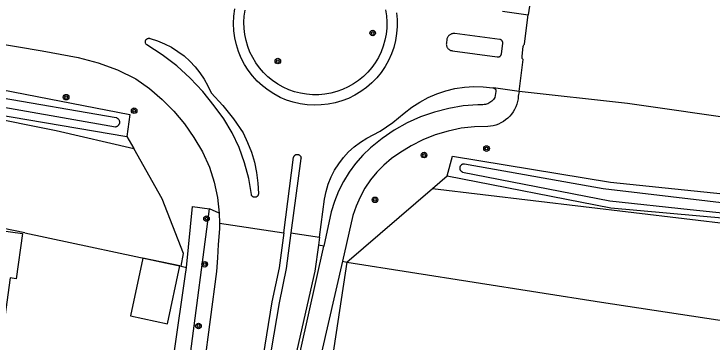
# Model space of a CAD drawing. Extents: x 131000 to 133013, y 393000 to 396501.
# Drawn here: x 131784.2 to 131884.4, y 393399.5 to 393446.7 of the extents above; entities that cross this region are included whole.
import ezdxf

# ---------------------------------------------------------------- set-up
doc = ezdxf.new("R2010")
doc.units = 0
for name, color, linetype in [('gg-kwrk-kunstwerk niveau 01', 7, 'Continuous'), ('gt-symb-boom', 7, 'Continuous'), ('gx-grn-maaiveld', 7, 'Continuous')]:
    doc.layers.add(name, color=color, linetype=linetype)

# ---------------------------------------------------------------- blocks, each defined once
blk = doc.blocks.new('gt0-BOOM')
at = {"layer": 'gt-symb-boom'}
for radius in [0.4, 0.2]:
    blk.add_circle((0, 0), radius, dxfattribs=at)

msp = doc.modelspace()

# ---------------------------------------------------------------- linework, layer by layer
at = {"layer": 'gg-kwrk-kunstwerk niveau 01'}
msp.add_lwpolyline([(131806.24, 393402.16), (131808.02, 393410.47), (131802.7, 393411.61), (131800.92, 393403.29), (131806.24, 393402.16)], dxfattribs=at)
at = {"layer": 'gx-grn-maaiveld'}
for p, q in [((131854.31, 393447.06), (131857.99, 393446.55)), ((131856.7, 393435.55), (131853.02, 393436.05)), ((131800.86, 393432.24), (131800.42, 393429.09)), ((131800.42, 393429.09), (131801.4, 393427.33)), ((131844.26, 393421.59), (131846.4, 393423.44)), ((131831.99, 393411.03), (131844.26, 393421.59)), ((131808.98, 393410.27), (131809.83, 393419.02)), ((131809.83, 393419.02), (131812.26, 393418.67)), ((131802.53, 393344.53), (131812.26, 393418.67)), ((131813.67, 393418.07), (131812.26, 393418.67)), ((131813.67, 393418.07), (131813.7, 393416.61)), ((131813.7, 393416.61), (131822.93, 393415.25)), ((131785.79, 393415.21), (131782.52, 393415.91)), ((131785.79, 393415.21), (131808.23, 393410.43)), ((131823.97, 393415.22), (131828.08, 393414.63)), ((131828.08, 393414.63), (131827.93, 393413.44)), ((131828.67, 393413.34), (131827.93, 393413.44)), ((131831.99, 393411.03), (131826.61, 393375.72)), ((131831.35, 393411.15), (131831.99, 393411.03)), ((131808.23, 393410.43), (131808.98, 393410.27)), ((131808.8, 393408.96), (131808.98, 393410.27))]:
    msp.add_line(p, q, dxfattribs=at)
for points in [[(131440.45, 393487.36), (131463.78, 393487.88), (131524.75, 393482.81), (131549.08, 393479.93), (131576.15, 393476.26), (131596.57, 393472.92), (131620.62, 393468.27), (131655.04, 393460.72), (131675.43, 393456.58), (131703.75, 393450.61), (131711.41, 393447.89), (131733.19, 393442.58), (131769.73, 393434.27), (131800.42, 393429.09)], [(131440.03, 393485.45), (131443.53, 393485.12), (131517.24, 393480.35), (131554.85, 393475.14), (131579.31, 393472.99), (131609.92, 393467.74), (131647.87, 393459.9), (131680.35, 393452.77), (131710.78, 393445.47), (131768.57, 393434.3), (131790.28, 393429.94), (131801.4, 393427.33)], [(131858.52, 393449.98), (131857.99, 393446.55)], [(131754.71, 393447.87), (131774.03, 393443.89), (131781.13, 393442.59), (131788.25, 393441.39), (131793.43, 393440.4), (131796.29, 393439.66), (131799.06, 393438.64), (131801.72, 393437.34), (131803.66, 393435.95), (131805.47, 393434.4), (131807.15, 393432.7), (131808.68, 393430.87), (131810.05, 393428.91), (131811.25, 393426.85), (131812.26, 393424.69), (131812.94, 393422.53), (131813.41, 393420.32), (131813.67, 393418.07)], [(131839.13, 393446.85), (131839.21, 393445.86), (131839.21, 393444.87), (131839.13, 393443.86), (131838.97, 393442.86), (131838.72, 393441.88), (131838.39, 393440.93), (131837.97, 393440), (131837.48, 393439.12), (131836.91, 393438.28), (131836.27, 393437.5), (131835.57, 393436.77), (131834.8, 393436.11), (131833.99, 393435.52), (131833.12, 393434.99), (131832.21, 393434.55), (131831.27, 393434.19), (131830.3, 393433.91), (131829.3, 393433.71), (131828.3, 393433.6), (131827.29, 393433.57), (131826.28, 393433.62), (131825.28, 393433.77), (131824.3, 393434), (131823.33, 393434.31), (131822.4, 393434.7), (131821.51, 393435.18), (131820.67, 393435.73), (131819.87, 393436.35), (131819.13, 393437.04), (131818.45, 393437.78), (131817.84, 393438.59), (131817.3, 393439.44), (131816.84, 393440.34), (131816.45, 393441.28), (131816.15, 393442.24), (131815.93, 393443.23), (131815.79, 393444.27), (131815.74, 393445.32), (131815.79, 393446.36), (131815.92, 393447.41)], [(131826.19, 393435.14), (131825.32, 393435.29), (131824.47, 393435.51), (131823.64, 393435.8), (131822.83, 393436.17), (131822.06, 393436.6), (131821.33, 393437.1), (131820.65, 393437.66), (131820.02, 393438.27), (131819.44, 393438.94), (131818.92, 393439.65), (131818.47, 393440.41), (131818.08, 393441.2), (131817.76, 393442.02), (131817.52, 393442.87), (131817.34, 393443.73), (131817.24, 393444.6), (131817.21, 393445.48), (131817.26, 393446.36), (131817.38, 393447.22)], [(131837.54, 393447.28), (131837.67, 393446.41), (131837.72, 393445.53), (131837.71, 393444.65), (131837.62, 393443.77), (131837.45, 393442.91), (131837.21, 393442.06), (131836.9, 393441.23), (131836.52, 393440.44), (131836.07, 393439.68), (131835.56, 393438.97), (131834.98, 393438.3), (131834.35, 393437.68), (131833.67, 393437.12), (131832.95, 393436.62), (131832.18, 393436.19), (131831.38, 393435.83), (131830.55, 393435.53), (131829.7, 393435.31), (131828.83, 393435.16), (131827.95, 393435.08), (131827.07, 393435.07), (131826.19, 393435.14)], [(131856.7, 393435.55), (131857.26, 393440.13), (131857.23, 393440.17), (131857.2, 393440.21), (131857.18, 393440.24), (131857.16, 393440.29), (131857.15, 393440.33), (131857.13, 393440.38), (131857.13, 393440.42), (131857.12, 393440.47), (131857.12, 393440.51), (131857.13, 393440.56), (131857.3, 393442.03), (131857.31, 393442.08), (131857.32, 393442.13), (131857.34, 393442.17), (131857.37, 393442.22), (131857.39, 393442.26), (131857.42, 393442.3), (131857.46, 393442.33), (131857.49, 393442.37), (131857.99, 393446.55)], [(131818.75, 393420.34), (131818.71, 393420.35), (131818.66, 393420.35), (131818.62, 393420.36), (131818.58, 393420.38), (131818.54, 393420.4), (131818.5, 393420.42), (131818.46, 393420.45), (131818.43, 393420.48), (131818.4, 393420.51), (131818.37, 393420.54), (131818.35, 393420.58), (131818.32, 393420.62), (131818.3, 393420.66), (131818.29, 393420.7), (131818.28, 393420.75), (131817.9, 393423.05), (131817.31, 393425.3), (131816.51, 393427.49), (131815.51, 393429.6), (131814.33, 393431.61), (131812.96, 393433.5), (131811.32, 393435.54), (131809.51, 393437.46), (131807.57, 393439.22), (131805.49, 393440.82), (131803.28, 393442.24), (131803.25, 393442.27), (131803.21, 393442.3), (131803.18, 393442.34), (131803.16, 393442.38), (131803.13, 393442.41), (131803.11, 393442.46), (131803.1, 393442.5), (131803.08, 393442.54), (131803.07, 393442.59), (131803.07, 393442.63), (131803.07, 393442.68), (131803.07, 393442.72), (131803.08, 393442.77), (131803.09, 393442.81), (131803.11, 393442.86), (131803.12, 393442.9), (131803.15, 393442.94), (131803.17, 393442.98), (131803.2, 393443.01), (131803.24, 393443.05), (131803.27, 393443.08), (131803.31, 393443.1), (131803.35, 393443.12), (131803.39, 393443.14), (131803.43, 393443.16), (131803.48, 393443.17), (131803.52, 393443.18), (131803.57, 393443.18), (131803.61, 393443.18), (131803.66, 393443.18), (131803.7, 393443.17), (131803.75, 393443.16), (131804.8, 393442.82), (131805.82, 393442.4), (131806.8, 393441.89), (131807.73, 393441.3), (131808.62, 393440.64), (131809.44, 393439.9), (131810.2, 393439.1), (131810.89, 393438.24), (131811.51, 393437.32), (131812.04, 393436.36), (131812.5, 393435.35), (131814.17, 393433.55), (131815.7, 393431.62), (131817.1, 393429.6), (131817.75, 393428.23), (131818.29, 393426.82), (131818.72, 393425.37), (131819.03, 393423.88), (131819.22, 393422.38), (131819.29, 393420.87), (131819.29, 393420.82), (131819.29, 393420.78), (131819.28, 393420.73), (131819.27, 393420.69), (131819.25, 393420.65), (131819.23, 393420.61), (131819.21, 393420.57), (131819.18, 393420.54), (131819.15, 393420.5), (131819.12, 393420.47), (131819.09, 393420.44), (131819.05, 393420.42), (131819.01, 393420.4), (131818.97, 393420.38), (131818.93, 393420.36), (131818.89, 393420.35), (131818.84, 393420.34), (131818.8, 393420.34), (131818.75, 393420.34)], [(131853.81, 393440.52), (131853.85, 393440.53), (131853.89, 393440.55), (131853.93, 393440.57), (131853.96, 393440.59), (131854, 393440.62), (131854.03, 393440.65), (131854.05, 393440.68), (131854.08, 393440.71), (131854.1, 393440.75), (131854.12, 393440.79), (131854.14, 393440.83), (131854.15, 393440.87), (131854.16, 393440.91), (131854.36, 393442.46), (131854.36, 393442.5), (131854.36, 393442.55), (131854.36, 393442.59), (131854.35, 393442.63), (131854.34, 393442.67), (131854.32, 393442.71), (131854.3, 393442.75), (131854.28, 393442.79), (131854.26, 393442.82), (131854.23, 393442.86), (131854.2, 393442.89), (131854.16, 393442.91), (131854.13, 393442.94), (131854.09, 393442.96), (131854.05, 393442.98), (131854.01, 393442.99), (131853.97, 393443), (131853.92, 393443.01), (131847.48, 393443.86), (131847.39, 393443.87), (131847.29, 393443.87), (131847.2, 393443.86), (131847.11, 393443.84), (131847.02, 393443.82), (131846.94, 393443.79), (131846.85, 393443.75), (131846.77, 393443.7), (131846.7, 393443.65), (131846.63, 393443.58), (131846.57, 393443.52), (131846.51, 393443.45), (131846.46, 393443.37), (131846.41, 393443.29), (131846.38, 393443.2), (131846.35, 393443.12), (131846.33, 393443.03), (131846.27, 393442.51), (131846.26, 393442.42), (131846.25, 393442.34), (131846.26, 393442.26), (131846.27, 393442.18), (131846.29, 393442.1), (131846.31, 393442.02), (131846.34, 393441.94), (131846.38, 393441.87), (131846.43, 393441.8), (131846.48, 393441.73), (131846.53, 393441.67), (131846.6, 393441.61), (131846.66, 393441.57), (131846.73, 393441.52), (131846.8, 393441.48), (131846.88, 393441.45), (131846.96, 393441.43), (131847.04, 393441.41), (131847.12, 393441.4), (131853.56, 393440.51), (131853.6, 393440.51), (131853.64, 393440.5), (131853.68, 393440.5), (131853.73, 393440.5), (131853.77, 393440.51), (131853.81, 393440.52)], [(131753.75, 393442.14), (131772.48, 393437.76), (131800.86, 393432.24)], [(131828.08, 393414.63), (131828.78, 393420.09), (131829, 393421.18), (131829.31, 393422.23), (131829.72, 393423.26), (131830.23, 393424.24), (131830.81, 393425.17), (131831.48, 393426.05), (131832.23, 393426.86), (131833.05, 393427.6), (131833.93, 393428.27), (131834.87, 393428.85), (131836.78, 393429.86), (131838.57, 393431.07), (131840.23, 393432.44), (131841.3, 393433.28), (131842.44, 393434.02), (131843.64, 393434.67), (131844.89, 393435.2), (131846.18, 393435.63), (131847.5, 393435.95), (131848.85, 393436.15), (131850.2, 393436.24), (131851.56, 393436.21), (131852.91, 393436.07), (131853.02, 393436.05)], [(131853.02, 393436.05), (131853.06, 393436.04), (131853.1, 393436.02), (131853.14, 393436), (131853.18, 393435.98), (131853.21, 393435.95), (131853.24, 393435.93), (131853.27, 393435.89), (131853.3, 393435.86), (131853.32, 393435.82), (131853.34, 393435.79), (131853.35, 393435.75), (131853.37, 393435.71), (131853.38, 393435.67), (131853.38, 393435.62), (131853.38, 393435.58), (131853.38, 393435.54), (131853.22, 393434.7), (131853.13, 393434.55), (131853.03, 393434.41), (131852.91, 393434.28), (131852.79, 393434.15), (131852.65, 393434.04), (131852.51, 393433.94), (131852.35, 393433.85), (131852.2, 393433.78), (131852.03, 393433.72), (131851.86, 393433.68), (131851.69, 393433.65), (131851.51, 393433.63), (131850.79, 393433.64), (131848.69, 393433.47), (131846.6, 393433.12), (131844.56, 393432.59), (131842.56, 393431.89), (131840.64, 393431.02), (131838.79, 393429.98), (131837.04, 393428.8), (131835.4, 393427.46), (131834.28, 393426.37), (131833.24, 393425.19), (131832.31, 393423.93), (131831.49, 393422.6), (131830.79, 393421.2), (131830.2, 393419.74), (131829.74, 393418.24), (131828.67, 393413.34)], [(131781.09, 393434.86), (131798.88, 393431.8), (131798.93, 393431.78), (131798.99, 393431.75), (131799.04, 393431.72), (131799.09, 393431.68), (131799.14, 393431.64), (131799.18, 393431.6), (131799.22, 393431.55), (131799.26, 393431.5), (131799.29, 393431.44), (131799.32, 393431.39), (131799.33, 393431.33), (131799.35, 393431.27), (131799.36, 393431.21), (131799.36, 393431.14), (131799.36, 393431.08), (131799.36, 393431.02), (131799.34, 393430.96), (131799.33, 393430.9), (131799.3, 393430.84), (131799.28, 393430.78), (131799.24, 393430.73), (131799.21, 393430.68), (131799.17, 393430.63), (131799.12, 393430.59), (131799.07, 393430.55), (131799.02, 393430.52), (131798.97, 393430.49), (131798.91, 393430.46), (131798.85, 393430.44), (131798.79, 393430.43), (131772.38, 393435.06)], [(131856.7, 393435.55), (131856.59, 393434.88), (131856.55, 393434.48), (131856.48, 393434.09), (131856.37, 393433.71), (131856.23, 393433.33), (131856.05, 393432.97), (131855.85, 393432.63), (131855.62, 393432.3), (131855.36, 393432), (131855.08, 393431.72), (131854.77, 393431.46), (131854.45, 393431.23), (131854.1, 393431.03), (131853.74, 393430.86), (131853.37, 393430.72), (131852.98, 393430.62), (131852.59, 393430.54), (131852.19, 393430.51), (131850.28, 393430.46), (131848.38, 393430.25), (131846.51, 393429.86), (131844.67, 393429.32), (131842.9, 393428.6), (131841.19, 393427.73), (131839.58, 393426.72), (131838.4, 393425.89), (131837.3, 393424.96), (131836.3, 393423.94), (131835.38, 393422.83), (131834.58, 393421.64), (131833.88, 393420.38), (131833.3, 393419.06), (131832.84, 393417.7), (131831.35, 393411.15)], [(132205.41, 393380.56), (132207.47, 393383.08), (132202.77, 393383.93), (132198.17, 393385.21), (132193.7, 393386.9), (132187.8, 393389.36), (132184.2, 393390.67), (132181.7, 393391.33), (132180.49, 393391.65), (132176.71, 393392.3), (132161.13, 393394.14), (132121.83, 393399), (132049.29, 393408.13), (131983.24, 393416.31), (131972.13, 393417.97), (131946.24, 393421.96), (131909.64, 393428.03), (131889.26, 393431.37), (131872.25, 393433.82), (131856.7, 393435.55)], [(131808.23, 393410.43), (131808.53, 393412.25), (131805.48, 393420.13), (131801.4, 393427.33)], [(131822.93, 393415.25), (131824.35, 393426.09), (131824.36, 393426.14), (131824.38, 393426.18), (131824.4, 393426.22), (131824.42, 393426.26), (131824.45, 393426.3), (131824.48, 393426.34), (131824.51, 393426.37), (131824.55, 393426.4), (131824.58, 393426.42), (131824.63, 393426.45), (131824.67, 393426.47), (131824.71, 393426.48), (131824.76, 393426.49), (131824.8, 393426.5), (131824.85, 393426.5), (131824.9, 393426.5), (131824.94, 393426.5), (131824.99, 393426.49), (131825.03, 393426.48), (131825.08, 393426.46), (131825.12, 393426.44), (131825.16, 393426.42), (131825.2, 393426.4), (131825.23, 393426.36), (131825.26, 393426.33), (131825.3, 393426.3), (131825.32, 393426.26), (131825.35, 393426.22), (131825.37, 393426.18), (131825.38, 393426.13), (131825.39, 393426.09), (131825.4, 393426.04), (131825.41, 393426), (131825.41, 393425.95), (131825.4, 393425.91), (131823.97, 393415.22)], [(131846.4, 393423.44), (131847.13, 393426.23), (131869.8, 393422.51), (131911.39, 393418.18), (131946.6, 393415.95), (131958.48, 393414.47), (131989.75, 393410.81), (132122.69, 393394.1), (132145.45, 393389.02), (132160.55, 393386.44), (132205.41, 393380.56)], [(131903.98, 393417.38), (131868.78, 393421.57), (131848.88, 393425.11), (131848.83, 393425.11), (131848.78, 393425.12), (131848.73, 393425.12), (131848.68, 393425.11), (131848.63, 393425.1), (131848.58, 393425.09), (131848.54, 393425.07), (131848.49, 393425.05), (131848.45, 393425.02), (131848.41, 393424.99), (131848.37, 393424.96), (131848.33, 393424.92), (131848.3, 393424.88), (131848.27, 393424.84), (131848.25, 393424.8), (131848.23, 393424.75), (131848.21, 393424.7), (131848.2, 393424.65), (131848.19, 393424.6), (131848.18, 393424.55), (131848.18, 393424.5), (131848.19, 393424.45), (131848.2, 393424.4), (131848.21, 393424.35), (131848.23, 393424.3), (131848.25, 393424.26), (131848.28, 393424.21), (131848.31, 393424.17), (131848.34, 393424.13), (131848.38, 393424.1), (131848.42, 393424.07), (131848.46, 393424.04), (131848.5, 393424.01), (131848.55, 393423.99), (131848.6, 393423.97), (131869.72, 393419.84), (131881.24, 393418.57), (131892.78, 393417.38)], [(131846.4, 393423.44), (131869.87, 393418.81), (131890.6, 393416.96), (131910.5, 393414.97), (131950.46, 393412.25), (131989.94, 393407.66), (132120.57, 393391.01), (132123.78, 393390.38), (132144.88, 393386.26), (132159.18, 393383.89), (132206.2, 393377.84)], [(131844.26, 393421.59), (131887.63, 393416.41), (131929.61, 393411.15), (131933.65, 393410.64), (131962.51, 393407.02), (132006.11, 393401.41), (132009.86, 393401.1), (132012.93, 393400.7), (132113.09, 393387.68), (132123.25, 393385.52)], [(131813.7, 393416.61), (131813.71, 393415.8), (131813.53, 393413.55), (131813.4, 393411.62), (131813.27, 393409.69), (131806.94, 393361.41)], [(131781.62, 393410.5), (131782.32, 393415.56), (131785.45, 393415.13), (131784.55, 393408.63), (131783.67, 393408.75), (131782.76, 393402.11), (131780.4, 393402.43)], [(131822.93, 393415.25), (131822.28, 393410.19), (131821.24, 393405.31), (131816.92, 393378.64)], [(131823.97, 393415.22), (131823.29, 393410.1), (131822.27, 393405.17), (131819.59, 393389.41), (131817.93, 393378.51)], [(131818, 393345.29), (131817.93, 393346.57), (131818.22, 393353.06), (131819.1, 393359.66), (131824.28, 393393.6), (131828.67, 393413.34)], [(131827.93, 393413.44), (131827.39, 393409.71), (131824.62, 393397.51), (131824.15, 393395.54), (131823.76, 393393.56), (131823.44, 393391.57), (131818.58, 393359.77)], [(131831.35, 393411.15), (131827.26, 393393.23), (131822.13, 393359.32), (131821.41, 393354.34), (131821.04, 393349.32), (131821.02, 393344.29), (131821.46, 393338.65), (131822.39, 393333.06), (131823.83, 393327.59), (131825.81, 393322.05), (131828.32, 393316.72), (131831.33, 393311.65), (131843.37, 393293.02), (131847.38, 393288.93)], [(131831.99, 393411.03), (131868.52, 393405.25), (131896.54, 393401.01), (131930.71, 393395.75), (131946.61, 393378.77)], [(131799.36, 393340.38), (131799.57, 393342.24), (131800.46, 393349.52), (131804.12, 393376.24), (131808.8, 393408.96)]]:
    msp.add_lwpolyline(points, dxfattribs=at)

# ---------------------------------------------------------------- block references
at = {"layer": 'gt-symb-boom'}
for p in [(131835.69, 393443.94), (131822.08, 393439.91), (131791.7, 393434.72), (131801.46, 393432.78), (131852.03, 393427.34), (131843.06, 393426.41), (131836.02, 393419.97), (131811.85, 393417.27), (131811.59, 393410.72), (131810.69, 393401.85)]:
    msp.add_blockref('gt0-BOOM', p, dxfattribs=at)

doc.saveas('drawing.dxf')
